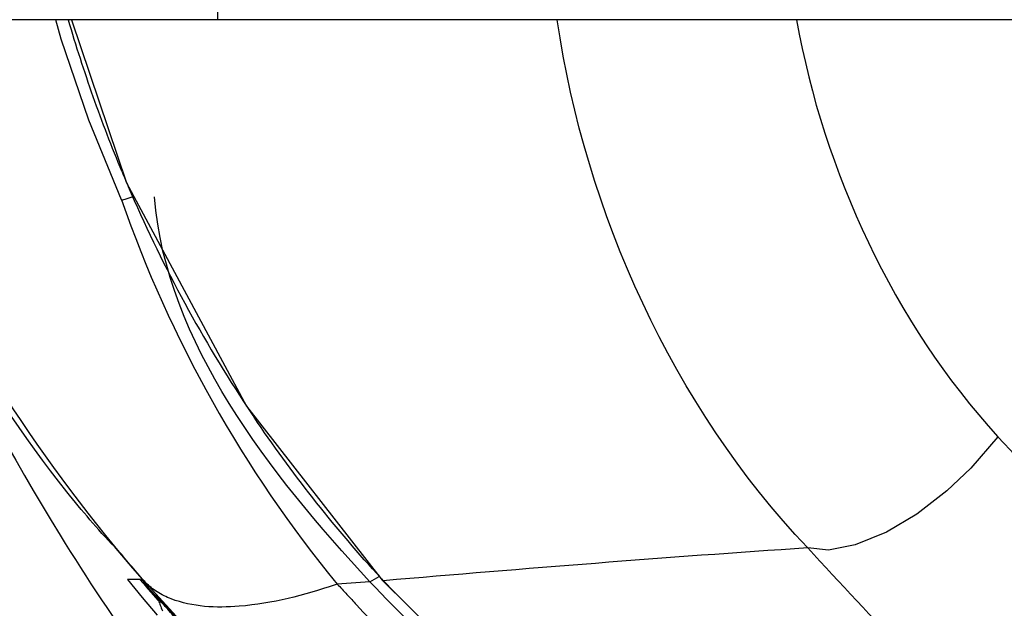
# Paper-space layout 'Sheet' of a CAD drawing. Header units: inches. Extents: x 0.2 to 10.8, y 0.2 to 8.3.
# Tile 433 of 545: x 9.2979 to 9.3751, y 4.286 to 4.3322. Entities that reach past the tile are written whole.
import ezdxf

# ---------------------------------------------------------------- set-up
doc = ezdxf.new("R2010")
doc.units = ezdxf.units.IN
doc.header["$MEASUREMENT"] = 0
doc.layers.get('0').update_dxf_attribs({"lineweight": 5})

psp = doc.layouts.new('Sheet')

# ---------------------------------------------------------------- linework, layer by layer
at = {"color": 0, "linetype": 'ByBlock', "lineweight": -3}
for p, q in [((9.313416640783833, 4.332211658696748), (9.313416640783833, 4.340211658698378)), ((10.02941664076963, 4.332211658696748), (9.197416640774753, 4.332211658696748)), ((9.306756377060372, 4.289174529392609), (9.30530900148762, 4.29087392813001)), ((9.307506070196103, 4.288324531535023), (9.306756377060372, 4.289174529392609)), ((9.30633103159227, 4.288308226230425), (9.307488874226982, 4.286893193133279)), ((9.30664758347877, 4.288302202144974), (9.30633103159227, 4.288308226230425)), ((9.307316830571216, 4.288308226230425), (9.30664758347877, 4.288302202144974)), ((9.307800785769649, 4.287752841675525), (9.307316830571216, 4.288308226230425)), ((9.30740128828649, 4.288360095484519), (9.307973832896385, 4.287678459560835)), ((9.307538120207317, 4.288217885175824), (9.307401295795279, 4.288360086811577)), ((9.313865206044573, 4.281351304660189), (9.307506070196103, 4.288324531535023)), ((9.30777197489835, 4.288038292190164), (9.307647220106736, 4.288168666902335)), ((9.325341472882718, 4.288114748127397), (9.322795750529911, 4.287938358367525)), ((9.325340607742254, 4.288113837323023), (9.326071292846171, 4.288530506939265)), ((9.325789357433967, 4.287671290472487), (9.325341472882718, 4.288114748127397)), ((9.325787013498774, 4.287662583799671), (9.325346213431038, 4.288113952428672)), ((9.326406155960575, 4.288201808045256), (9.326345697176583, 4.288233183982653)), ((9.308779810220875, 4.286650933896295), (9.307800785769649, 4.287752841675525)), ((9.307973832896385, 4.287678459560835), (9.30873576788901, 4.286810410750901)), ((9.32279575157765, 4.287938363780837), (9.322629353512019, 4.287881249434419)), ((9.307488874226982, 4.286893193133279), (9.308665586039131, 4.285493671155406)), ((9.30857204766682, 4.287081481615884), (9.313865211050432, 4.281351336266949)), ((9.308700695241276, 4.287008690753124), (9.308710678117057, 4.286930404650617)), ((9.308735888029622, 4.286808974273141), (9.308765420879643, 4.286702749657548)), ((9.308765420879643, 4.286702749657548), (9.308781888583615, 4.286647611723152))]:
    psp.add_line(p, q, dxfattribs=at)
for points in [[(9.305865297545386, 4.318079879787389), (9.303316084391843, 4.324322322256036), (9.301142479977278, 4.330679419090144), (9.30071616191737, 4.332211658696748)], [(9.301960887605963, 4.332211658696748), (9.306261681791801, 4.319417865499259), (9.315669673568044, 4.30189411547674), (9.326326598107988, 4.288252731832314)], [(9.374613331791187, 4.299499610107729), (9.372490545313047, 4.297040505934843), (9.37060287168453, 4.295258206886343), (9.368242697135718, 4.293432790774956), (9.365882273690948, 4.292018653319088), (9.363410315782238, 4.291004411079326), (9.361338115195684, 4.29060076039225), (9.359692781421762, 4.290770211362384)], [(9.326328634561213, 4.288250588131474), (9.345005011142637, 4.269779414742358), (9.365636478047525, 4.250627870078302), (9.38520880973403, 4.233551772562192)]]:
    psp.add_lwpolyline(points, dxfattribs=at)
for centre, radius, start, end in [((9.454048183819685, 4.386436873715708), 0.1799127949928, 197.8146281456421, 211.7490866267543), ((9.409886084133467, 4.363498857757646), 0.1126001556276, 202.576628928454, 203.2069121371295), ((9.407114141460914, 4.362289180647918), 0.1095758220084, 203.1967118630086, 213.2252804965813), ((9.4069043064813, 4.362219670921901), 0.109362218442, 213.2550535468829, 214.0289003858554), ((11.7490526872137, 6.5033473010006), 3.2395843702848, 222.8660876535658, 223.2636592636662), ((9.453727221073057, 4.38622581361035), 0.179528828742, 211.7457007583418, 219.4137462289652), ((12.31117910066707, 7.0325714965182), 4.028491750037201, 222.8907372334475, 223.2120920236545), ((9.404468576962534, 4.360195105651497), 0.1061931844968, 222.2697667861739, 222.6839304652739), ((9.402336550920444, 4.370732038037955), 0.1256213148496, 220.9918561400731, 221.1686705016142), ((9.942927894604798, 4.89285731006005), 0.8635417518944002, 224.4434265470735, 229.7753089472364), ((9.936625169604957, 4.884885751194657), 0.8542826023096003, 224.3542973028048, 229.7483449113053)]:
    psp.add_arc(centre, radius, start, end, dxfattribs=at)
for points, knots in [([(9.305914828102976, 4.320269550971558), (9.305107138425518, 4.322212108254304), (9.303598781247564, 4.326146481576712), (9.302307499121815, 4.330157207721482), (9.301715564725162, 4.332179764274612)], [0, 0, 0, 0, 0.4995706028, 1, 1, 1, 1]), ([(9.305308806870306, 4.290874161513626), (9.303998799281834, 4.292248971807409), (9.295508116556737, 4.302165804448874), (9.289383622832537, 4.314008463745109), (9.285313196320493, 4.324380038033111)], [0, 0, 0, 0, 0.1456211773, 1, 1, 1, 1]), ([(9.30683385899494, 4.318348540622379), (9.306630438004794, 4.318263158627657), (9.306311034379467, 4.318156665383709), (9.305965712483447, 4.318050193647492), (9.305843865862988, 4.318070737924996)], [0, 0, 0, 0, 0.640982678, 1, 1, 1, 1]), ([(9.325887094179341, 4.28876721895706), (9.324146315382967, 4.290682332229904), (9.320790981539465, 4.294655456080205), (9.317728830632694, 4.298858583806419), (9.316269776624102, 4.301019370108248)], [0, 0, 0, 0, 0.4981500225, 1, 1, 1, 1]), ([(9.307517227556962, 4.288330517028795), (9.307150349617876, 4.288752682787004), (9.306422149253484, 4.289602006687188), (9.305705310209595, 4.290460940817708), (9.305349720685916, 4.290892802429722)], [0, 0, 0, 0, 0.4999500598, 1, 1, 1, 1]), ([(9.30760143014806, 4.288146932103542), (9.307566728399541, 4.288181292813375), (9.307498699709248, 4.288251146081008), (9.307433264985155, 4.288323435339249), (9.30740128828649, 4.288360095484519)], [0, 0, 0, 0, 0.5009676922, 1, 1, 1, 1]), ([(9.309772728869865, 4.286774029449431), (9.309389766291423, 4.286922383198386), (9.308671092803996, 4.287272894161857), (9.308040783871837, 4.287768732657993), (9.307770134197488, 4.288040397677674)], [0, 0, 0, 0, 0.5171364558, 1, 1, 1, 1]), ([(9.322627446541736, 4.287883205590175), (9.320197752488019, 4.287054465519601), (9.315970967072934, 4.285952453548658), (9.311442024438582, 4.286127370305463), (9.309772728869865, 4.286774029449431)], [0, 0, 0, 0, 0.5891570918, 1, 1, 1, 1]), ([(9.322795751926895, 4.28793836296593), (9.323047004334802, 4.287667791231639), (9.323549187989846, 4.287127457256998), (9.32405183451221, 4.286587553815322), (9.324302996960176, 4.286318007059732)], [0, 0, 0, 0, 0.5005502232, 1, 1, 1, 1]), ([(9.308941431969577, 4.286604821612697), (9.308905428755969, 4.286637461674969), (9.30883514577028, 4.286704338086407), (9.30876818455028, 4.286774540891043), (9.308735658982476, 4.286810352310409)], [0, 0, 0, 0, 0.5011289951, 1, 1, 1, 1]), ([(9.310369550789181, 4.284984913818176), (9.310077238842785, 4.285309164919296), (9.309531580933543, 4.285916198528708), (9.308988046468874, 4.286525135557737), (9.308735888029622, 4.286808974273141)], [0, 0, 0, 0, 0.5348503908, 1, 1, 1, 1]), ([(9.308779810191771, 4.286650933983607), (9.308818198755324, 4.286524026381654), (9.308912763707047, 4.286254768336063), (9.309019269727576, 4.285990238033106), (9.309078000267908, 4.285849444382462)], [0, 0, 0, 0, 0.46499, 1, 1, 1, 1]), ([(9.324302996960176, 4.286318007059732), (9.32999047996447, 4.280214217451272), (9.350431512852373, 4.258681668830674), (9.371767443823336, 4.237980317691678), (9.387739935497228, 4.223816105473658)], [0, 0, 0, 0, 0.2809895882, 1, 1, 1, 1])]:
    psp.add_open_spline(points, degree=3, knots=knots, dxfattribs=at)
for points in [[(9.359692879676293, 4.290770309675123), (9.349182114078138, 4.301864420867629), (9.342245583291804, 4.31707398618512), (9.340053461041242, 4.33219847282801)], [(9.358820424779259, 4.332191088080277), (9.360959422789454, 4.320279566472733), (9.36644427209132, 4.308428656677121), (9.3746135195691, 4.299499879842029)], [(9.305349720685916, 4.290892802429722), (9.297780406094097, 4.300085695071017), (9.291453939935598, 4.310440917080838), (9.286678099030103, 4.32134940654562)], [(9.325340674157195, 4.288113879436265), (9.317546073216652, 4.296616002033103), (9.309382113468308, 4.30681788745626), (9.308449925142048, 4.318314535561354)], [(9.30586436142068, 4.318080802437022), (9.309662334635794, 4.307200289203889), (9.315459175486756, 4.296824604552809), (9.322796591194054, 4.287937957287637)], [(9.359692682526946, 4.290770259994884), (9.348588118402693, 4.290042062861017), (9.337495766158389, 4.289133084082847), (9.326406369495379, 4.288202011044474)]]:
    psp.add_open_spline(points, degree=3, dxfattribs=at)

doc.saveas('drawing.dxf')
